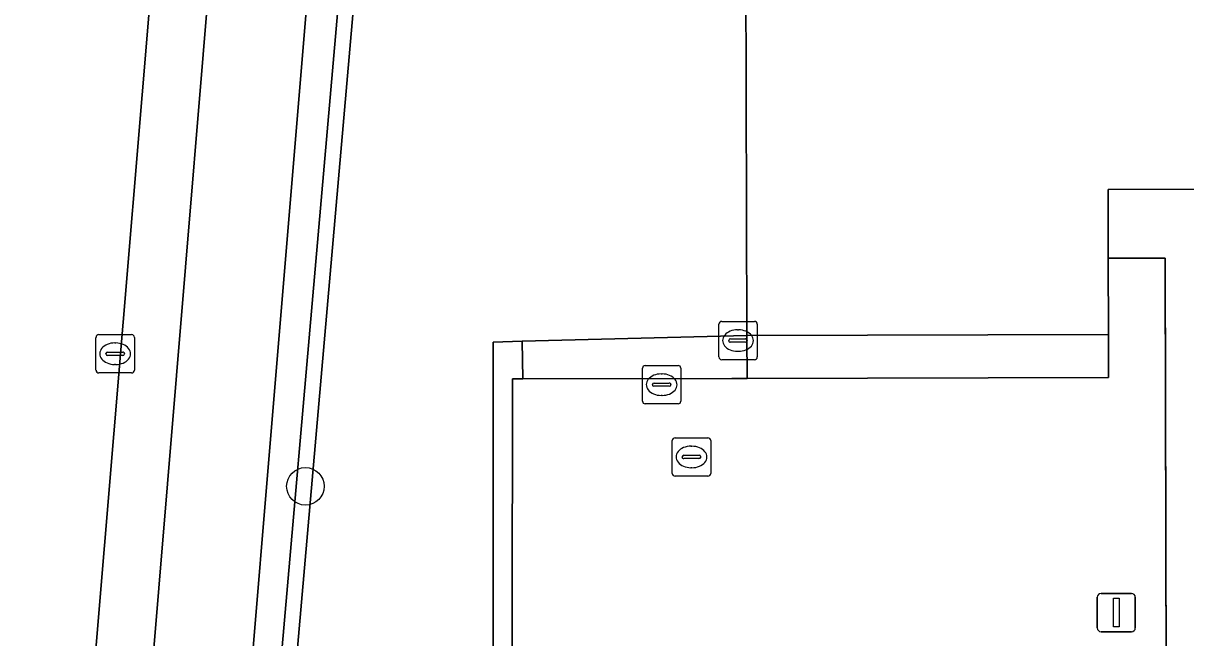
# Model space of a CAD drawing. Extents: x 160203 to 161530, y 379528 to 381797.
# Drawn here: x 160816.31 to 160846.6, y 380628.01 to 380644.01 of the extents above; entities that cross this region are included whole.
import ezdxf

# ---------------------------------------------------------------- set-up
doc = ezdxf.new("R2010")
doc.units = 0
for name, color, linetype in [('IMGEO_Berm_groen', 7, 'Continuous'), ('IMGEO_Boom', 7, 'Continuous'), ('IMGEO_Groenvoorziening', 7, 'Continuous'), ('IMGEO_Haag', 7, 'Continuous'), ('IMGEO_Hek', 7, 'Continuous'), ('IMGEO_Kolk', 7, 'Continuous'), ('IMGEO_Lichtmast', 7, 'Continuous'), ('IMGEO_Pand', 7, 'Continuous'), ('IMGEO_Pand_overbouw', 7, 'Continuous'), ('IMGEO_Parkeervlak_open', 7, 'Continuous'), ('IMGEO_Rijbaan_lokaal_gesloten', 7, 'Continuous'), ('IMGEO_Rijbaan_lokaal_open', 7, 'Continuous'), ('IMGEO_Rioolput', 7, 'Continuous'), ('IMGEO_Voetpad_open', 7, 'Continuous')]:
    doc.layers.add(name, color=color, linetype=linetype)

msp = doc.modelspace()

# ---------------------------------------------------------------- linework, layer by layer
at = {"layer": 'IMGEO_Berm_groen'}
msp.add_lwpolyline([(160822.858, 380665.563), (160823.3, 380674.014), (160823.364, 380676.701), (160823.374, 380677.398), (160823.851, 380737.66), (160822.123, 380737.606), (160822.457, 380714.472), (160822.605, 380689.527), (160822.183, 380676.744), (160822.077, 380674.05), (160821.125, 380662.616), (160817.202, 380615.762), (160818.686, 380615.298)], close=True, dxfattribs=at)
at = {"layer": 'IMGEO_Boom'}
msp.add_circle((160823.666, 380631.951), 0.489, dxfattribs=at)
at = {"layer": 'IMGEO_Groenvoorziening'}
for points in [[(160828.484, 380673.716), (160825.879, 380673.71), (160825.804, 380671.636), (160825.621, 380668.032), (160825.445, 380665.454), (160823.78, 380645.479), (160821.198, 380614.513), (160822.663, 380614.174), (160823.63, 380613.932), (160823.947, 380613.925), (160826.008, 380613.923), (160826.009, 380615.228), (160828.051, 380615.231), (160828.559, 380615.232), (160828.559, 380615.58), (160822.024, 380615.944), (160824.934, 380649.235), (160826.519, 380673.278), (160828.482, 380673.326)], [(160828.884, 380673.716), (160828.484, 380673.716), (160828.482, 380673.326), (160826.519, 380673.278), (160824.934, 380649.235), (160822.024, 380615.944), (160828.559, 380615.58), (160828.559, 380615.98), (160822.458, 380616.32), (160825.332, 380649.205), (160826.895, 380672.888), (160828.88, 380672.936)], [(160835.144, 380645.366), (160837.297, 380645.372), (160837.178, 380673.734), (160828.884, 380673.716), (160828.88, 380672.936), (160826.895, 380672.888), (160825.332, 380649.205), (160822.458, 380616.32), (160828.559, 380615.98), (160828.555, 380635.707), (160829.317, 380635.727), (160835.169, 380635.882)], [(160829.063, 380634.746), (160829.329, 380634.747), (160829.317, 380635.727), (160828.555, 380635.707), (160828.559, 380615.98), (160828.559, 380615.58), (160828.559, 380615.232), (160829.038, 380615.232)], [(160829.317, 380635.727), (160829.329, 380634.747), (160834.774, 380634.761), (160835.173, 380634.762), (160835.169, 380635.882)]]:
    msp.add_lwpolyline(points, close=True, dxfattribs=at)
at = {"layer": 'IMGEO_Haag'}
for points in [[(160828.884, 380673.716), (160828.484, 380673.716), (160828.482, 380673.326), (160826.519, 380673.278), (160824.934, 380649.235), (160822.024, 380615.944), (160828.559, 380615.58), (160828.559, 380615.98), (160822.458, 380616.32), (160825.332, 380649.205), (160826.895, 380672.888), (160828.88, 380672.936)], [(160829.063, 380634.746), (160829.329, 380634.747), (160829.317, 380635.727), (160828.555, 380635.707), (160828.559, 380615.98), (160828.559, 380615.58), (160828.559, 380615.232), (160829.038, 380615.232)], [(160829.317, 380635.727), (160829.329, 380634.747), (160834.774, 380634.761), (160835.173, 380634.762), (160835.169, 380635.882)]]:
    msp.add_lwpolyline(points, close=True, dxfattribs=at)
at = {"layer": 'IMGEO_Hek'}
for points in [[(160844.592, 380635.506), (160844.591, 380635.906)], [(160835.173, 380634.762), (160844.594, 380634.786), (160844.592, 380635.506)], [(160829.038, 380615.232), (160829.063, 380634.746)], [(160829.063, 380634.746), (160829.329, 380634.747)], [(160829.329, 380634.747), (160834.774, 380634.761)], [(160834.774, 380634.761), (160835.173, 380634.762)]]:
    msp.add_lwpolyline(points, dxfattribs=at)
at = {"layer": 'IMGEO_Kolk'}
for p, q in [((160834.512, 380636.246), (160835.364, 380636.246)), ((160818.284, 380635.904), (160819.136, 380635.904)), ((160834.437, 380635.32), (160834.437, 380636.172)), ((160834.925, 380636.026), (160834.95, 380636.026)), ((160835.438, 380636.172), (160835.438, 380635.32)), ((160818.209, 380634.978), (160818.209, 380635.83)), ((160818.697, 380635.684), (160818.722, 380635.684)), ((160819.21, 380635.83), (160819.21, 380634.978)), ((160834.696, 380635.74), (160834.696, 380635.752)), ((160835.134, 380635.703), (160834.736, 380635.703)), ((160834.739, 380635.789), (160835.137, 380635.789)), ((160835.18, 380635.752), (160835.18, 380635.74)), ((160818.468, 380635.398), (160818.468, 380635.41)), ((160818.906, 380635.361), (160818.508, 380635.361)), ((160818.511, 380635.447), (160818.909, 380635.447)), ((160818.952, 380635.41), (160818.952, 380635.398)), ((160834.948, 380635.466), (160834.923, 380635.466)), ((160818.72, 380635.124), (160818.695, 380635.124)), ((160835.364, 380635.246), (160834.512, 380635.246)), ((160819.136, 380634.904), (160818.284, 380634.904))]:
    msp.add_line(p, q, dxfattribs=at)
for points in [[(160834.512, 380636.246), (160835.364, 380636.246)], [(160818.284, 380635.904), (160819.136, 380635.904)], [(160834.437, 380635.32), (160834.437, 380636.172)], [(160835.438, 380636.172), (160835.438, 380635.32)], [(160818.209, 380634.978), (160818.209, 380635.83)], [(160819.21, 380635.83), (160819.21, 380634.978)], [(160835.364, 380635.246), (160834.512, 380635.246)], [(160819.136, 380634.904), (160818.284, 380634.904)]]:
    msp.add_lwpolyline(points, dxfattribs=at)
for centre, radius, start, end in [((160834.514, 380636.17), 0.0765, 91.552, 178.448), ((160834.514, 380636.17), 0.0765, 91.552, 178.448), ((160835.362, 380636.17), 0.0765, 1.552, 88.448), ((160835.362, 380636.17), 0.0765, 1.552, 88.448), ((160818.286, 380635.828), 0.0765, 91.552, 178.448), ((160818.286, 380635.828), 0.0765, 91.552, 178.448), ((160819.134, 380635.828), 0.0765, 1.552, 88.448), ((160819.134, 380635.828), 0.0765, 1.552, 88.448), ((160834.736, 380635.749), 0.0403, 85.8775, 175.7526), ((160834.733, 380635.739), 0.0366, 178.938, 274.7102), ((160835.137, 380635.746), 0.043, 264.8664, 352.4533), ((160835.141, 380635.751), 0.0386, 1.7309, 96.639), ((160818.508, 380635.407), 0.0403, 85.8775, 175.7526), ((160818.505, 380635.397), 0.0366, 178.938, 274.7102), ((160818.909, 380635.404), 0.043, 264.8664, 352.4533), ((160818.913, 380635.409), 0.0386, 1.7309, 96.639), ((160834.514, 380635.322), 0.0765, 181.552, 268.448), ((160834.514, 380635.322), 0.0765, 181.552, 268.448), ((160835.362, 380635.322), 0.0765, 271.552, 358.448), ((160835.362, 380635.322), 0.0765, 271.552, 358.448), ((160818.286, 380634.98), 0.0765, 181.552, 268.448), ((160818.286, 380634.98), 0.0765, 181.552, 268.448), ((160819.134, 380634.98), 0.0765, 271.552, 358.448), ((160819.134, 380634.98), 0.0765, 271.552, 358.448)]:
    msp.add_arc(centre, radius, start, end, dxfattribs=at)
for centre, major_axis, ratio, start_param, end_param in [((160834.924, 380635.746), (-0.387, 0.002), 0.722429, 4.712389, 7.853982), ((160834.949, 380635.746), (-0.39, 0.002), 0.717154, 1.570796, 4.712389), ((160818.696, 380635.404), (-0.387, 0.002), 0.722429, 4.712389, 7.853982), ((160818.721, 380635.404), (-0.39, 0.002), 0.717154, 1.570796, 4.712389)]:
    msp.add_ellipse(centre, major_axis=major_axis, ratio=ratio, start_param=start_param, end_param=end_param, dxfattribs=at)
at = {"layer": 'IMGEO_Lichtmast'}
for p, q in [((160844.299, 380628.263), (160844.299, 380629.063)), ((160844.299, 380629.063), (160844.299, 380628.263)), ((160844.399, 380629.163), (160845.189, 380629.163)), ((160845.189, 380629.163), (160844.399, 380629.163)), ((160845.289, 380629.063), (160845.289, 380628.263)), ((160845.289, 380628.263), (160845.289, 380629.063)), ((160845.189, 380628.163), (160844.399, 380628.163)), ((160844.399, 380628.163), (160845.189, 380628.163))]:
    msp.add_line(p, q, dxfattribs=at)
msp.add_lwpolyline([(160844.719, 380629.038), (160844.869, 380629.038), (160844.869, 380628.288), (160844.719, 380628.288), (160844.719, 380629.038)], dxfattribs=at)
for centre, start, end in [((160844.399, 380629.063), 90, 180), ((160844.399, 380629.063), 90, 180), ((160845.189, 380629.063), 0, 90), ((160845.189, 380629.063), 360, 90), ((160844.399, 380628.263), 180, 270), ((160844.399, 380628.263), 180, 270), ((160845.189, 380628.263), 270, 0), ((160845.189, 380628.263), 270, 0)]:
    msp.add_arc(centre, 0.1, start, end, dxfattribs=at)
at = {"layer": 'IMGEO_Pand'}
msp.add_lwpolyline([(160835.144, 380645.366), (160835.169, 380635.882), (160844.591, 380635.906), (160844.586, 380637.892), (160844.585, 380638.073), (160844.581, 380639.682), (160847.864, 380639.691), (160847.892, 380629), (160856.463, 380629.023), (160885.817, 380629.1)], dxfattribs=at)
at = {"layer": 'IMGEO_Pand_overbouw'}
msp.add_lwpolyline([(160884.139, 380617.471), (160885.848, 380617.476), (160885.817, 380629.1), (160856.463, 380629.023), (160847.892, 380629), (160847.864, 380639.691), (160844.581, 380639.682), (160844.585, 380638.073), (160844.586, 380637.892), (160846.065, 380637.895), (160846.093, 380627.052), (160847.638, 380627.056), (160856.461, 380627.079), (160874.017, 380627.125), (160874.015, 380627.844), (160877.417, 380627.852), (160877.419, 380627.188), (160877.623, 380627.189), (160883.923, 380627.205)], close=True, dxfattribs=at)
at = {"layer": 'IMGEO_Parkeervlak_open'}
msp.add_lwpolyline([(160844.594, 380634.786), (160835.173, 380634.762), (160834.774, 380634.761), (160829.329, 380634.747), (160829.063, 380634.746), (160829.038, 380615.232), (160829.039, 380613.929), (160830.209, 380613.939), (160844.777, 380614.061), (160844.802, 380626.887), (160846.093, 380627.052), (160846.066, 380637.677), (160846.065, 380637.895), (160844.586, 380637.892), (160844.591, 380635.906), (160844.592, 380635.506)], close=True, dxfattribs=at)
at = {"layer": 'IMGEO_Rijbaan_lokaal_gesloten'}
msp.add_lwpolyline([(160809.041, 380549.44), (160810.392, 380564.026), (160811.178, 380575.524), (160811.772, 380581.086), (160812.279, 380589.127), (160815.809, 380606.179), (160817.202, 380615.762), (160821.125, 380662.616), (160822.077, 380674.05), (160822.183, 380676.744), (160822.605, 380689.527), (160822.457, 380714.472)], dxfattribs=at)
at = {"layer": 'IMGEO_Rijbaan_lokaal_open'}
msp.add_lwpolyline([(160844.592, 380635.506), (160844.591, 380635.906), (160835.169, 380635.882), (160835.173, 380634.762), (160844.594, 380634.786)], close=True, dxfattribs=at)
at = {"layer": 'IMGEO_Rioolput'}
for p, q in [((160832.447, 380634.172), (160832.447, 380635.024)), ((160832.522, 380635.098), (160833.374, 380635.098)), ((160833.448, 380635.024), (160833.448, 380634.172)), ((160832.935, 380634.878), (160832.96, 380634.878)), ((160832.706, 380634.592), (160832.706, 380634.604)), ((160833.144, 380634.555), (160832.746, 380634.555)), ((160832.749, 380634.641), (160833.147, 380634.641)), ((160833.19, 380634.604), (160833.19, 380634.592)), ((160833.374, 380634.098), (160832.522, 380634.098)), ((160832.958, 380634.318), (160832.933, 380634.318)), ((160833.299, 380633.215), (160834.151, 380633.215)), ((160833.224, 380632.289), (160833.224, 380633.141)), ((160833.712, 380632.995), (160833.737, 380632.995)), ((160834.225, 380633.141), (160834.225, 380632.289)), ((160833.483, 380632.709), (160833.483, 380632.721)), ((160833.921, 380632.672), (160833.523, 380632.672)), ((160833.526, 380632.758), (160833.924, 380632.758)), ((160833.967, 380632.721), (160833.967, 380632.709)), ((160833.735, 380632.435), (160833.71, 380632.435)), ((160834.151, 380632.215), (160833.299, 380632.215))]:
    msp.add_line(p, q, dxfattribs=at)
for points in [[(160832.447, 380634.172), (160832.447, 380635.024)], [(160832.522, 380635.098), (160833.374, 380635.098)], [(160833.448, 380635.024), (160833.448, 380634.172)], [(160833.374, 380634.098), (160832.522, 380634.098)], [(160833.299, 380633.215), (160834.151, 380633.215)], [(160833.224, 380632.289), (160833.224, 380633.141)], [(160834.225, 380633.141), (160834.225, 380632.289)], [(160834.151, 380632.215), (160833.299, 380632.215)]]:
    msp.add_lwpolyline(points, dxfattribs=at)
for centre, radius, start, end in [((160832.524, 380635.022), 0.0765, 91.552, 178.448), ((160832.524, 380635.022), 0.0765, 91.552, 178.448), ((160833.372, 380635.022), 0.0765, 1.552, 88.448), ((160833.372, 380635.022), 0.0765, 1.552, 88.448), ((160832.746, 380634.601), 0.0403, 85.8775, 175.7526), ((160832.743, 380634.591), 0.0366, 178.938, 274.7102), ((160833.147, 380634.598), 0.043, 264.8664, 352.4533), ((160833.151, 380634.603), 0.0386, 1.7309, 96.639), ((160832.524, 380634.174), 0.0765, 181.552, 268.448), ((160832.524, 380634.174), 0.0765, 181.552, 268.448), ((160833.372, 380634.174), 0.0765, 271.552, 358.448), ((160833.372, 380634.174), 0.0765, 271.552, 358.448), ((160833.301, 380633.139), 0.0765, 91.552, 178.448), ((160833.301, 380633.139), 0.0765, 91.552, 178.448), ((160834.149, 380633.139), 0.0765, 1.552, 88.448), ((160834.149, 380633.139), 0.0765, 1.552, 88.448), ((160833.523, 380632.718), 0.0403, 85.8775, 175.7526), ((160833.52, 380632.708), 0.0366, 178.938, 274.7102), ((160833.924, 380632.715), 0.043, 264.8664, 352.4533), ((160833.928, 380632.72), 0.0386, 1.7309, 96.639), ((160833.301, 380632.291), 0.0765, 181.552, 268.448), ((160833.301, 380632.291), 0.0765, 181.552, 268.448), ((160834.149, 380632.291), 0.0765, 271.552, 358.448), ((160834.149, 380632.291), 0.0765, 271.552, 358.448)]:
    msp.add_arc(centre, radius, start, end, dxfattribs=at)
for centre, major_axis, ratio, start_param, end_param in [((160832.934, 380634.598), (-0.387, 0.002), 0.722429, 4.712389, 7.853982), ((160832.959, 380634.598), (-0.39, 0.002), 0.717154, 1.570796, 4.712389), ((160833.711, 380632.715), (-0.387, 0.002), 0.722429, 4.712389, 7.853982), ((160833.736, 380632.715), (-0.39, 0.002), 0.717154, 1.570796, 4.712389)]:
    msp.add_ellipse(centre, major_axis=major_axis, ratio=ratio, start_param=start_param, end_param=end_param, dxfattribs=at)
at = {"layer": 'IMGEO_Voetpad_open'}
msp.add_lwpolyline([(160826.568, 380762.216), (160824.153, 380750), (160823.94, 380748.92), (160823.851, 380737.66), (160823.374, 380677.398), (160823.364, 380676.701), (160823.3, 380674.014), (160822.858, 380665.563), (160818.686, 380615.298), (160821.198, 380614.513), (160823.78, 380645.479), (160825.445, 380665.454), (160825.621, 380668.032), (160825.804, 380671.636), (160825.879, 380673.71), (160825.941, 380676.718), (160826.523, 380747.22), (160826.946, 380748.493), (160827.239, 380750), (160829.72, 380762.773), (160830.383, 380766.201)], dxfattribs=at)
msp.add_lwpolyline([(160847.638, 380627.056), (160847.632, 380628.997), (160847.892, 380629), (160847.864, 380639.691), (160844.581, 380639.682), (160844.585, 380638.073), (160844.586, 380637.892), (160846.065, 380637.895), (160846.066, 380637.677), (160846.093, 380627.052)], close=True, dxfattribs=at)

doc.saveas('drawing.dxf')
